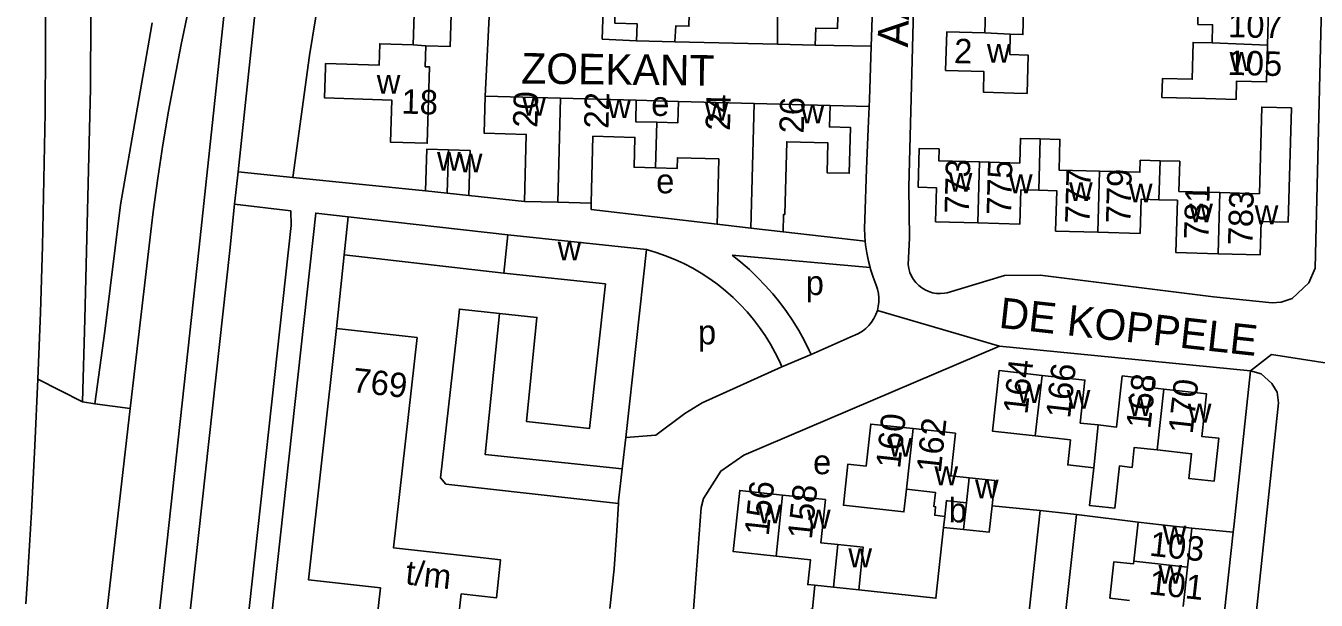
# Model space of a CAD drawing. Extents: x 161936 to 163647, y 386450 to 388633.
# Drawn here: x 162112.3 to 162323.2, y 388099.1 to 388193.1 of the extents above; entities that cross this region are included whole.
import ezdxf

# ---------------------------------------------------------------- set-up
doc = ezdxf.new("R2010")
doc.units = 0
for name, color, linetype in [('BLT_Basislijn', 7, 'Continuous'), ('BLT_Bebouwing', 7, 'Continuous'), ('BLT_Centroide', 7, 'Continuous'), ('BLT_Huisnummer', 7, 'Continuous'), ('BLT_Huisnummer_ tussenligend', 7, 'Continuous'), ('BLT_Huisnummer_reeks', 7, 'Continuous'), ('BLT_Onderverdeling_panden', 7, 'Continuous'), ('BLT_Straatnaam', 7, 'Continuous'), ('BLT_Vlakafsluiter', 7, 'Continuous')]:
    doc.layers.add(name, color=color, linetype=linetype)

msp = doc.modelspace()

# ---------------------------------------------------------------- linework, layer by layer
at = {"layer": 'BLT_Basislijn'}
for p, q in [((162187.39, 388181.56), (162189.26, 388221.14)), ((162218.4, 388190.46), (162235.15, 388190.09)), ((162241.34, 388189.92), (162250.46, 388189.75)), ((162218.98, 388180.73), (162212.08, 388180.91)), ((162243.75, 388180.08), (162250.17, 388179.92)), ((162146.96, 388169.2), (162146.4, 388163.9)), ((162146.96, 388169.2), (162155.9, 388168.3)), ((162155.9, 388168.3), (162177.62, 388166.1)), ((162146.4, 388163.9), (162145.6, 388156.33)), ((162184.72, 388165.32), (162193.79, 388164.36)), ((162164.31, 388155.6), (162164.96, 388161.86)), ((162164.96, 388161.86), (162191.08, 388158.92)), ((162129.35, 388130.46), (162132.81, 388160.38)), ((162249.51, 388157.87), (162236.08, 388159.38)), ((162140.63, 388156.86), (162131.23, 388071.16)), ((162145.6, 388156.33), (162136.2, 388070.6)), ((162163.07, 388143.56), (162164.31, 388155.6)), ((162164.31, 388155.6), (162190.43, 388152.64)), ((162227.73, 388155.55), (162250.29, 388153.53)), ((162247.55, 388142.37), (162240.66, 388139.33)), ((162235.9, 388137.28), (162240.66, 388139.33)), ((162118.49, 388036.48), (162129.35, 388130.46)), ((162209.17, 388115.37), (162209.78, 388120.62)), ((162209.15, 388114.97), (162208.92, 388110.46)), ((162209.17, 388115.37), (162209.15, 388114.97)), ((162278.12, 388113.79), (162270.24, 388114.54)), ((162294.11, 388111.9), (162284.07, 388113.12)), ((162309.67, 388110.27), (162302.9, 388110.93)), ((162208.92, 388110.46), (162208.46, 388104.23)), ((162208.46, 388104.23), (162207.74, 388097.78))]:
    msp.add_line(p, q, dxfattribs=at)
for points in [[(162259.34, 388270.5), (162256.64, 388166.68), (162256.72, 388158.33), (162256.53, 388154.02)], [(162306.43, 388148.74), (162316.02, 388147.77), (162317.53, 388147.88), (162319.3, 388148.5), (162322.06, 388151.02), (162323.05, 388153.43), (162325.33, 388246.1), (162325.62, 388267.84)], [(162252.68, 388255.05), (162250.51, 388191.25), (162250.46, 388189.75)], [(162212.13, 388190.64), (162206.5, 388190.93), (162206.97, 388205.6), (162202.71, 388205.86), (162203.81, 388239.79)], [(162123.02, 388219.45), (162122.84, 388182.82), (162121.93, 388145.11)], [(162147.34, 388219.73), (162146.25, 388210), (162140.63, 388156.86)], [(162152.31, 388219.18), (162151.22, 388209.46), (162146.96, 388169.2)], [(162144.22, 388217.04), (162142.76, 388211.68), (162141.37, 388206.3), (162140.07, 388200.9), (162138.83, 388195.48), (162137.68, 388190.05), (162136.61, 388184.59), (162135.61, 388179.13), (162134.69, 388173.65), (162133.86, 388168.16), (162133.1, 388162.65), (162132.81, 388160.38)], [(162163.54, 388218.29), (162158.65, 388188.26), (162155.9, 388168.3)], [(162115.44, 388211.56), (162115.51, 388200.66), (162115.5, 388189.76), (162115.4, 388178.86), (162115.23, 388167.97), (162114.98, 388157.07), (162114.65, 388146.18), (162114.24, 388135.28)], [(162132.9, 388193.56), (162132.63, 388192.02)], [(162132.63, 388192.02), (162127.73, 388163.79), (162125.2, 388143.12)], [(162250.46, 388189.75), (162250.21, 388180.96), (162250.17, 388179.92)], [(162250.17, 388179.92), (162250.06, 388177.52), (162249.74, 388169.67), (162249.46, 388161.39)], [(162141.1, 388027.62), (162155.64, 388160.43), (162155.59, 388162.81), (162146.4, 388163.9)], [(162225.31, 388160.65), (162204.7, 388163.02), (162204.7, 388164.08)], [(162164.96, 388161.86), (162159.67, 388162.45), (162145.63, 388034.24)], [(162249.46, 388161.39), (162249.41, 388160.02), (162249.45, 388158.65), (162249.51, 388157.87)], [(162249.51, 388157.87), (162249.56, 388157.28), (162249.75, 388155.93), (162250.02, 388154.58), (162250.29, 388153.53)], [(162213.73, 388156.49), (162215.3, 388156.03), (162216.84, 388155.49), (162218.36, 388154.88), (162219.85, 388154.2), (162221.3, 388153.44), (162222.71, 388152.61), (162224.08, 388151.72), (162225.41, 388150.76), (162226.68, 388149.74), (162227.91, 388148.65), (162229.08, 388147.51), (162230.19, 388146.31), (162231.24, 388145.06), (162232.24, 388143.76), (162233.16, 388142.41), (162234.02, 388141.02), (162234.81, 388139.58), (162235.53, 388138.11), (162235.9, 388137.28)], [(162227.73, 388155.55), (162229.17, 388154.41), (162230.56, 388153.21), (162231.89, 388151.94), (162233.17, 388150.62), (162234.39, 388149.24), (162235.55, 388147.82), (162236.64, 388146.34), (162237.67, 388144.82), (162238.63, 388143.25), (162239.53, 388141.64), (162240.35, 388140), (162240.66, 388139.33)], [(162250.29, 388153.53), (162250.37, 388153.26), (162250.79, 388151.95), (162251.29, 388150.67)], [(162256.53, 388154.02), (162256.64, 388153.38), (162256.82, 388152.76), (162257.07, 388152.16), (162257.4, 388151.6), (162257.8, 388151.09), (162258.25, 388150.63), (162258.76, 388150.23), (162259.31, 388149.89), (162259.9, 388149.62), (162260.52, 388149.43), (162261.16, 388149.32), (162261.81, 388149.28), (162262.46, 388149.33), (162262.9, 388149.41)], [(162262.9, 388149.41), (162272.3, 388152.23), (162278.13, 388152.31), (162306.43, 388148.74)], [(162251.29, 388150.67), (162251.52, 388150), (162251.67, 388149.31), (162251.75, 388148.6), (162251.74, 388147.9), (162251.65, 388147.19), (162251.49, 388146.5)], [(162209.15, 388114.97), (162180.94, 388118.1), (162180.08, 388119.15), (162182.99, 388145.14), (162183.17, 388146.75), (162189.7, 388146.02)], [(162121.93, 388145.11), (162121.54, 388131.55)], [(162251.49, 388146.5), (162251.25, 388145.84), (162250.94, 388145.2), (162250.55, 388144.6), (162250.1, 388144.05), (162249.6, 388143.56), (162249.04, 388143.12), (162248.43, 388142.75), (162247.79, 388142.46), (162247.55, 388142.37)], [(162123.53, 388131.23), (162125.2, 388143.12)], [(162312.5, 388136.63), (162271.48, 388140.69), (162229.64, 388122.84), (162225.92, 388120.25), (162223.05, 388115.77), (162222.68, 388114.31), (162221.03, 388092.47), (162221.8, 388090.37), (162222.33, 388089.6)], [(162235.9, 388137.28), (162222.87, 388131.41), (162220.03, 388129.68), (162215.25, 388126.15), (162210.34, 388125.74)], [(162312.5, 388136.63), (162314.26, 388136.15), (162315.99, 388134.58), (162316.84, 388133.16), (162317.08, 388131.4), (162302.63, 387994.86)], [(162309.67, 388110.27), (162309.82, 388111.63), (162312.5, 388136.63)], [(162114.24, 388135.28), (162113.75, 388124.4), (162113.18, 388113.51), (162112.53, 388102.63), (162112.26, 388098.52)], [(162121.54, 388131.55), (162123.53, 388131.23)], [(162248.44, 388100.8), (162261.07, 388099.44), (162262.33, 388111.04)], [(162309.67, 388110.27), (162300.61, 388027.41), (162300.58, 388027.14)], [(162222.33, 388089.6), (162240.91, 388097.71), (162241.27, 388101.56)]]:
    msp.add_lwpolyline(points, dxfattribs=at)
at = {"layer": 'BLT_Bebouwing'}
for p, q in [((162218.4, 388190.46), (162212.13, 388190.64)), ((162235.15, 388190.09), (162241.34, 388189.92)), ((162199.69, 388181.24), (162187.39, 388181.56)), ((162212.08, 388180.91), (162199.69, 388181.24)), ((162231.34, 388180.4), (162218.98, 388180.73)), ((162243.75, 388180.08), (162231.34, 388180.4)), ((162181.18, 388165.71), (162177.62, 388166.1)), ((162184.72, 388165.32), (162181.18, 388165.71)), ((162193.79, 388164.36), (162199.25, 388164.22)), ((162199.25, 388164.22), (162204.7, 388164.08)), ((162225.31, 388160.65), (162230.81, 388160)), ((162230.81, 388160), (162236.08, 388159.38)), ((162190.43, 388152.64), (162191.08, 388158.92)), ((162191.08, 388158.92), (162213.73, 388156.49)), ((162213.73, 388156.49), (162210.34, 388125.74)), ((162210.34, 388125.74), (162209.78, 388120.62)), ((162278.12, 388113.79), (162272.48, 388062.84)), ((162265.56, 388110.69), (162262.33, 388111.04)), ((162294.11, 388111.9), (162293.4, 388105.49)), ((162302.2, 388104.52), (162302.9, 388110.93)), ((162301.49, 388098.11), (162302.2, 388104.52)), ((162244.31, 388101.24), (162241.27, 388101.56)), ((162248.44, 388100.8), (162244.31, 388101.24))]:
    msp.add_line(p, q, dxfattribs=at)
for points in [[(162163.96, 388202.5), (162163.79, 388197.11), (162175.82, 388196.73), (162175.61, 388189.98)], [(162182.01, 388201.93), (162181.62, 388189.7), (162177.67, 388189.83)], [(162269.09, 388191.92), (162269.19, 388195.45), (162262.92, 388195.62), (162263.09, 388201.86), (162269.33, 388201.7)], [(162275.56, 388201.5), (162275.28, 388191.66), (162273.22, 388191.71)], [(162212.13, 388190.64), (162212.21, 388193.42), (162208.57, 388193.52), (162208.74, 388199.75)], [(162220.85, 388199.41), (162220.78, 388196.88), (162220.67, 388193.02), (162218.52, 388193.08), (162218.4, 388190.46)], [(162233.17, 388199.13), (162233.11, 388196.62), (162235.18, 388196.56), (162235.15, 388190.09)], [(162241.34, 388189.92), (162241.42, 388192.73), (162244.97, 388192.63), (162245.14, 388198.82)], [(162306.22, 388190.29), (162306.29, 388193.27), (162303.9, 388193.33), (162303.97, 388196.13), (162302.02, 388196.17), (162302.1, 388199.27)], [(162310.62, 388199.05), (162310.55, 388196.06), (162315.43, 388195.95), (162315.29, 388189.94)], [(162273.22, 388191.71), (162273.13, 388188.41), (162276.13, 388188.32), (162275.96, 388182.04), (162273.83, 388182.1), (162268.83, 388182.24), (162268.92, 388185.62), (162262.66, 388185.79), (162262.84, 388192.09), (162269.09, 388191.92)], [(162175.61, 388189.98), (162170.12, 388190.16), (162170.01, 388186.63), (162161.27, 388186.91), (162161.25, 388186.29), (162161.1, 388181.29), (162172.1, 388180.94), (162171.88, 388174.06), (162177.89, 388173.87), (162178.29, 388186.38), (162177.57, 388186.4), (162177.67, 388189.83)], [(162315.29, 388189.94), (162315.14, 388183.93), (162310.23, 388184.05), (162310.15, 388181.06), (162305.16, 388181.18), (162298.02, 388181.35), (162298.1, 388184.47), (162302.97, 388184.35), (162303.11, 388190.37), (162306.22, 388190.29)], [(162187.39, 388181.56), (162187.23, 388175.52), (162194.08, 388175.34), (162193.79, 388164.36)], [(162215.43, 388177.32), (162211.99, 388177.41), (162212.08, 388180.91)], [(162218.98, 388180.73), (162218.89, 388177.23), (162215.43, 388177.32)], [(162236.08, 388159.38), (162236.15, 388162.25), (162236.36, 388162.24), (162236.68, 388174.12), (162243.41, 388173.94), (162243.28, 388169.06), (162246.89, 388168.97), (162247.08, 388176.46), (162243.65, 388176.55), (162243.75, 388180.08)], [(162307.2, 388155.8), (162314.08, 388155.61), (162314.24, 388161.09), (162318.66, 388160.97), (162319.18, 388179.66), (162314.34, 388179.8), (162313.95, 388165.63), (162307.48, 388165.81)], [(162204.7, 388164.08), (162204.99, 388175.03), (162211.84, 388174.85), (162211.71, 388169.95), (162215.24, 388169.86)], [(162278.11, 388174.59), (162274.88, 388174.68), (162274.77, 388170.65), (162268.18, 388170.83)], [(162287.82, 388169.31), (162281.2, 388169.49), (162281.34, 388174.5), (162278.11, 388174.59)], [(162177.62, 388166.1), (162177.81, 388172.89), (162181.37, 388172.79)], [(162181.37, 388172.79), (162184.93, 388172.68), (162184.72, 388165.32)], [(162268.18, 388170.83), (162261.54, 388171.02), (162261.59, 388172.96), (162258.35, 388173.05), (162258.17, 388166.7), (162261.16, 388166.61), (162261.01, 388161.04), (162267.9, 388160.85)], [(162215.24, 388169.86), (162218.76, 388169.77), (162218.81, 388171.51), (162225.59, 388171.33), (162225.36, 388162.53), (162225.31, 388160.65)], [(162297.71, 388171.02), (162294.48, 388171.11), (162294.42, 388169.13), (162287.82, 388169.31)], [(162307.48, 388165.81), (162300.8, 388166), (162300.94, 388170.93), (162297.71, 388171.02)], [(162267.9, 388160.85), (162274.8, 388160.66), (162274.96, 388166.26), (162277.87, 388166.18)], [(162277.87, 388166.18), (162280.82, 388166.1), (162280.64, 388159.51), (162287.55, 388159.32)], [(162287.55, 388159.32), (162294.45, 388159.13), (162294.61, 388164.73), (162297.53, 388164.64)], [(162297.53, 388164.64), (162300.55, 388164.56), (162300.32, 388155.99), (162307.2, 388155.8)], [(162189.7, 388146.02), (162195.82, 388145.39), (162194.1, 388128.37), (162204.43, 388127.23), (162207.03, 388150.88), (162190.43, 388152.64)], [(162209.78, 388120.62), (162187.36, 388122.97), (162189.7, 388146.02)], [(162163.07, 388143.56), (162158.47, 388102.47), (162170.24, 388101.15), (162166.68, 388069.4), (162179.91, 388067.91)], [(162185.14, 388106.26), (162172.38, 388107.68), (162176.24, 388142.08), (162163.07, 388143.56)], [(162277.32, 388126), (162270.3, 388126.78), (162271.4, 388136.69), (162278.42, 388135.91)], [(162278.42, 388135.91), (162285.44, 388135.13), (162284.66, 388128.11), (162287.58, 388127.79)], [(162287.58, 388127.79), (162290.61, 388127.45), (162291.54, 388135.82), (162296.61, 388135.25), (162296.46, 388133.86), (162298.35, 388133.65)], [(162298.35, 388133.65), (162305.31, 388132.88), (162304.54, 388125.93), (162307.34, 388125.62), (162306.56, 388118.59), (162302.41, 388119.05), (162302.86, 388123.09), (162297.24, 388123.72)], [(162257.32, 388127.2), (162250.4, 388127.95), (162249.64, 388121.06), (162246.69, 388121.38), (162245.93, 388114.65), (162255.84, 388113.58), (162256.25, 388117.28)], [(162266.49, 388119.14), (162263.49, 388119.47), (162264.25, 388126.44), (162257.32, 388127.2)], [(162286.86, 388120.78), (162282.62, 388121.25), (162283.07, 388125.36), (162277.32, 388126)], [(162297.24, 388123.72), (162293.5, 388124.13), (162293.14, 388120.86), (162291.07, 388121.1), (162290.3, 388114.18), (162286.17, 388114.63), (162286.86, 388120.78)], [(162256.25, 388117.28), (162260.98, 388116.77), (162260.73, 388114.44), (162261.02, 388114.4), (162260.87, 388113.01), (162262.53, 388112.83)], [(162270.24, 388114.54), (162270.69, 388118.68), (162266.49, 388119.14)], [(162234.93, 388106.34), (162227.93, 388107.08), (162229, 388117.08), (162236, 388116.33)], [(162236, 388116.33), (162242.99, 388115.58), (162242.24, 388108.53), (162245.05, 388108.23)], [(162270.24, 388114.54), (162269.77, 388110.23), (162265.56, 388110.69)], [(162274.85, 388062.56), (162277.45, 388062.25), (162278.39, 388062.14), (162284.07, 388113.12)], [(162284.07, 388113.12), (162283.09, 388113.23), (162278.12, 388113.79)], [(162262.33, 388111.04), (162262.53, 388112.83)], [(162302.9, 388110.93), (162297.93, 388111.47), (162294.11, 388111.9)], [(162245.05, 388108.23), (162249.19, 388107.79), (162248.44, 388100.8)], [(162182.96, 388095.67), (162183.46, 388100.14), (162189.2, 388099.49), (162189.9, 388105.72), (162185.14, 388106.26)], [(162241.27, 388101.56), (162240.12, 388101.69), (162240.55, 388105.73), (162234.93, 388106.34)], [(162293.4, 388105.49), (162293.35, 388105.06), (162290.17, 388105.41), (162289.52, 388099.47), (162292.7, 388099.08)]]:
    msp.add_lwpolyline(points, dxfattribs=at)
at = {"layer": 'BLT_Onderverdeling_panden'}
for p, q in [((162269.09, 388191.92), (162273.22, 388191.71)), ((162175.61, 388189.98), (162177.67, 388189.83)), ((162315.29, 388189.94), (162306.22, 388190.29)), ((162199.25, 388164.22), (162199.69, 388181.24)), ((162230.81, 388160), (162231.34, 388180.4)), ((162215.24, 388169.86), (162215.43, 388177.32)), ((162278.11, 388174.59), (162277.87, 388166.18)), ((162181.18, 388165.71), (162181.37, 388172.79)), ((162267.9, 388160.85), (162268.18, 388170.83)), ((162297.71, 388171.02), (162297.53, 388164.64)), ((162287.55, 388159.32), (162287.82, 388169.31)), ((162307.2, 388155.8), (162307.48, 388165.81)), ((162278.42, 388135.91), (162277.32, 388126)), ((162297.24, 388123.72), (162298.35, 388133.65)), ((162286.86, 388120.78), (162287.58, 388127.79)), ((162257.32, 388127.2), (162256.25, 388117.28)), ((162266.04, 388115.07), (162266.49, 388119.14)), ((162236, 388116.33), (162234.93, 388106.34)), ((162245.05, 388108.23), (162244.31, 388101.24)), ((162302.2, 388104.52), (162293.4, 388105.49))]:
    msp.add_line(p, q, dxfattribs=at)
for points in [[(162262.53, 388112.83), (162262.81, 388115.42), (162263.01, 388115.4)], [(162263.01, 388115.4), (162266.04, 388115.07)], [(162266.04, 388115.07), (162265.56, 388110.69)]]:
    msp.add_lwpolyline(points, dxfattribs=at)
at = {"layer": 'BLT_Vlakafsluiter'}
for p, q in [((162271.48, 388140.69), (162251.49, 388146.5)), ((162121.54, 388131.55), (162114.24, 388135.28)), ((162123.53, 388131.23), (162129.35, 388130.46))]:
    msp.add_line(p, q, dxfattribs=at)
msp.add_lwpolyline([(162312.5, 388136.63), (162315.93, 388139.31), (162334.86, 388136.39), (162339.58, 388130.8)], dxfattribs=at)

# ---------------------------------------------------------------- texts
at = {"layer": 'BLT_Centroide'}
for s, p in [('w', (162269.4, 388187.06)), ('w', (162309.09, 388185.72)), ('w', (162169.64, 388182)), ('w', (162193.45, 388178.38)), ('w', (162207.34, 388178)), ('e', (162214.51, 388178.35)), ('w', (162223.28, 388177.58)), ('w', (162238.97, 388177.14)), ('w', (162179.5, 388169.38)), ('w', (162183.06, 388169.12)), ('e', (162215.32, 388165.69)), ('w', (162263.17, 388165.97)), ('w', (162273, 388165.7)), ('w', (162282.84, 388164.44)), ('w', (162292.62, 388164.19)), ('w', (162302.5, 388160.95)), ('w', (162313.19, 388160.64)), ('w', (162199.21, 388154.73)), ('p', (162239.78, 388149.05)), ('p', (162222.16, 388140.98)), ('w', (162274.36, 388131.36)), ('w', (162282.45, 388130.45)), ('w', (162292.53, 388129.28)), ('w', (162302.25, 388128.19)), ('w', (162253.31, 388122.61)), ('e', (162240.98, 388119.73)), ('w', (162260.83, 388117.94)), ('w', (162267.46, 388115.79)), ('b', (162263.15, 388111.85)), ('w', (162231.97, 388111.7)), ('w', (162239.98, 388110.84)), ('w', (162298.16, 388108.22)), ('w', (162246.75, 388104.52)), ('w', (162297.45, 388101.81))]:
    msp.add_text(s, height=4, dxfattribs=at).set_placement(p)
at = {"layer": 'BLT_Huisnummer'}
for s, rotation, p in [('2', 358.4345, (162263.99, 388187)), ('105', 358.6369, (162308.71, 388185.08)), ('18', 358.1794, (162173.64, 388178.75)), ('20', 88.4954, (162195.9, 388176.38)), ('26', 88.5088, (162239.45, 388175.45)), ('773', 88.3996, (162266.46, 388162.3)), ('777', 88.4006, (162286.17, 388160.7)), ('783', 88.3992, (162312.8, 388157.15)), ('164', 83.6535, (162276.02, 388129.43)), ('170', 83.6508, (162303.03, 388126.21)), ('160', 83.7906, (162255.21, 388120.57)), ('162', 83.7906, (162261.85, 388119.85)), ('156', 83.894, (162233.72, 388109.55)), ('158', 83.894, (162240.77, 388108.99)), ('103', 353.7205, (162295.86, 388106.42))]:
    msp.add_text(s, height=4, rotation=rotation, dxfattribs=at).set_placement(p)
at = {"layer": 'BLT_Huisnummer_ tussenligend'}
for s, rotation, p in [('107', 358.6369, (162308.8, 388191.25)), ('22', 88.4956, (162207.52, 388176.23)), ('24', 88.4963, (162227.39, 388175.9)), ('775', 88.3996, (162273.34, 388162.1)), ('779', 88.4006, (162292.85, 388160.71)), ('781', 88.4006, (162305.61, 388158.13)), ('166', 83.6535, (162283, 388128.78)), ('168', 83.6535, (162296.12, 388127.06)), ('101', 353.7198, (162295.76, 388100.11))]:
    msp.add_text(s, height=4, rotation=rotation, dxfattribs=at).set_placement(p)
at = {"layer": 'BLT_Huisnummer_reeks'}
for s, rotation, p in [('769', 353.6073, (162165.52, 388133.19)), ('t/m', 353.6101, (162174.21, 388101.74))]:
    msp.add_text(s, height=4, rotation=rotation, dxfattribs=at).set_placement(p)
at = {"layer": 'BLT_Straatnaam'}
for s, rotation, p in [('AALKENSLAND', 88.4208, (162256.51, 388189.52)), ('ZOEKANT', 359.3274, (162193.25, 388183.65)), ('DE KOPPELE', 353.7206, (162271.24, 388143.71))]:
    msp.add_text(s, height=5, rotation=rotation, dxfattribs=at).set_placement(p)

doc.saveas('drawing.dxf')
